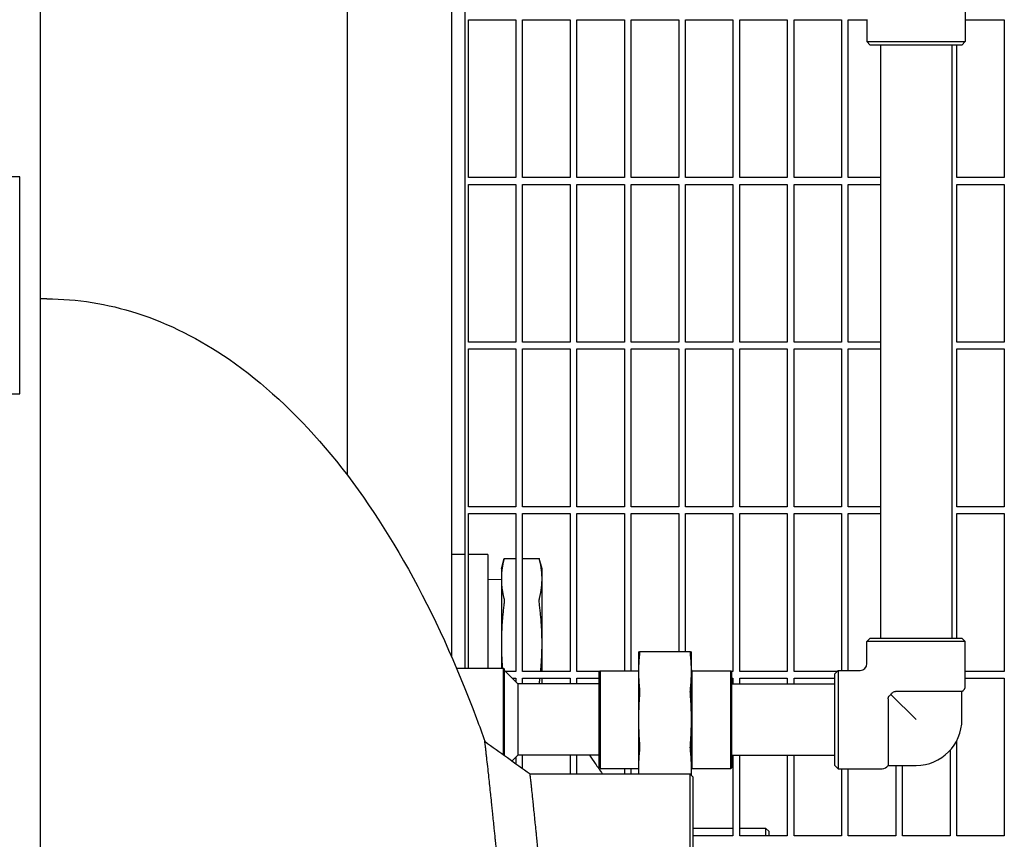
# Model space of a CAD drawing. Header units: inches. Extents: x 18 to 846, y -44 to 561.
# Tile 623 of 637: x 520 to 538, y 474 to 489. Entities that reach past the tile are written whole.
import ezdxf

# ---------------------------------------------------------------- set-up
doc = ezdxf.new("R2010")
doc.units = ezdxf.units.IN
doc.header["$LTSCALE"] = 24
doc.header["$MEASUREMENT"] = 0
doc.layers.add('Visible (ANSI)', color=7, linetype='Continuous', lineweight=30)

msp = doc.modelspace()

# ---------------------------------------------------------------- linework, layer by layer
at = {"layer": 'Visible (ANSI)'}
for p, q in [((520.67843, 512.99548), (520.67843, 448.08668)), ((526.33843, 513.00668), (526.33843, 480.5894)), ((528.25843, 513.00668), (528.25843, 477.2525)), ((528.50843, 512.75668), (528.50843, 477.03668)), ((537.72722, 489.38668), (537.72722, 488.57418)), ((528.57093, 486.06918), (528.57093, 488.97543)), ((528.57093, 488.97543), (529.44593, 488.97543)), ((529.44593, 488.97543), (529.44593, 486.06918)), ((529.57093, 486.06918), (529.57093, 488.97543)), ((529.57093, 488.97543), (530.44593, 488.97543)), ((530.44593, 488.97543), (530.44593, 486.06918)), ((530.57093, 486.06918), (530.57093, 488.97543)), ((530.57093, 488.97543), (531.44593, 488.97543)), ((531.44593, 488.97543), (531.44593, 486.06918)), ((531.57093, 486.06918), (531.57093, 488.97543)), ((531.57093, 488.97543), (532.44593, 488.97543)), ((532.44593, 488.97543), (532.44593, 486.06918)), ((532.57093, 486.06918), (532.57093, 488.97543)), ((532.57093, 488.97543), (533.44593, 488.97543)), ((533.44593, 488.97543), (533.44593, 486.06918)), ((533.57093, 486.06918), (533.57093, 488.97543)), ((533.57093, 488.97543), (534.44593, 488.97543)), ((534.44593, 488.97543), (534.44593, 486.06918)), ((534.57093, 486.06918), (534.57093, 488.97543)), ((534.57093, 488.97543), (535.44593, 488.97543)), ((535.44593, 488.97543), (535.44593, 486.06918)), ((535.57093, 486.06918), (535.57093, 488.97543)), ((535.57093, 488.97543), (535.91472, 488.97543)), ((535.91472, 488.98043), (535.91472, 488.57418)), ((537.72722, 488.97543), (538.44593, 488.97543)), ((538.44593, 488.97543), (538.44593, 486.06918)), ((535.91472, 488.57418), (537.72722, 488.57418)), ((535.97722, 488.51168), (535.91472, 488.57418)), ((537.66472, 488.51168), (535.97722, 488.51168)), ((536.16347, 488.51168), (536.16347, 477.58668)), ((537.47847, 488.51168), (537.47847, 477.58668)), ((537.57093, 486.06918), (537.57093, 488.51168)), ((537.66472, 488.51168), (537.72722, 488.57418)), ((520.30343, 486.08668), (519.05343, 486.08668)), ((520.30343, 482.08668), (520.30343, 486.08668)), ((529.44593, 486.06918), (528.57093, 486.06918)), ((530.44593, 486.06918), (529.57093, 486.06918)), ((531.44593, 486.06918), (530.57093, 486.06918)), ((532.44593, 486.06918), (531.57093, 486.06918)), ((533.44593, 486.06918), (532.57093, 486.06918)), ((534.44593, 486.06918), (533.57093, 486.06918)), ((535.44593, 486.06918), (534.57093, 486.06918)), ((536.16347, 486.06918), (535.57093, 486.06918)), ((538.44593, 486.06918), (537.57093, 486.06918)), ((528.57093, 483.03793), (528.57093, 485.94418)), ((528.57093, 485.94418), (529.44593, 485.94418)), ((529.44593, 485.94418), (529.44593, 483.03793)), ((529.57093, 483.03793), (529.57093, 485.94418)), ((529.57093, 485.94418), (530.44593, 485.94418)), ((530.44593, 485.94418), (530.44593, 483.03793)), ((530.57093, 483.03793), (530.57093, 485.94418)), ((530.57093, 485.94418), (531.44593, 485.94418)), ((531.44593, 485.94418), (531.44593, 483.03793)), ((531.57093, 483.03793), (531.57093, 485.94418)), ((531.57093, 485.94418), (532.44593, 485.94418)), ((532.44593, 485.94418), (532.44593, 483.03793)), ((532.57093, 483.03793), (532.57093, 485.94418)), ((532.57093, 485.94418), (533.44593, 485.94418)), ((533.44593, 485.94418), (533.44593, 483.03793)), ((533.57093, 483.03793), (533.57093, 485.94418)), ((533.57093, 485.94418), (534.44593, 485.94418)), ((534.44593, 485.94418), (534.44593, 483.03793)), ((534.57093, 483.03793), (534.57093, 485.94418)), ((534.57093, 485.94418), (535.44593, 485.94418)), ((535.44593, 485.94418), (535.44593, 483.03793)), ((535.57093, 483.03793), (535.57093, 485.94418)), ((535.57093, 485.94418), (536.16347, 485.94418)), ((537.57093, 483.03793), (537.57093, 485.94418)), ((537.57093, 485.94418), (538.44593, 485.94418)), ((538.44593, 485.94418), (538.44593, 483.03793)), ((520.80343, 483.83668), (520.67843, 483.83668)), ((529.44593, 483.03793), (528.57093, 483.03793)), ((530.44593, 483.03793), (529.57093, 483.03793)), ((531.44593, 483.03793), (530.57093, 483.03793)), ((532.44593, 483.03793), (531.57093, 483.03793)), ((533.44593, 483.03793), (532.57093, 483.03793)), ((534.44593, 483.03793), (533.57093, 483.03793)), ((535.44593, 483.03793), (534.57093, 483.03793)), ((536.16347, 483.03793), (535.57093, 483.03793)), ((538.44593, 483.03793), (537.57093, 483.03793)), ((528.57093, 480.00668), (528.57093, 482.91293)), ((528.57093, 482.91293), (529.44593, 482.91293)), ((529.44593, 482.91293), (529.44593, 480.00668)), ((529.57093, 480.00668), (529.57093, 482.91293)), ((529.57093, 482.91293), (530.44593, 482.91293)), ((530.44593, 482.91293), (530.44593, 480.00668)), ((530.57093, 480.00668), (530.57093, 482.91293)), ((530.57093, 482.91293), (531.44593, 482.91293)), ((531.44593, 482.91293), (531.44593, 480.00668)), ((531.57093, 480.00668), (531.57093, 482.91293)), ((531.57093, 482.91293), (532.44593, 482.91293)), ((532.44593, 482.91293), (532.44593, 480.00668)), ((532.57093, 480.00668), (532.57093, 482.91293)), ((532.57093, 482.91293), (533.44593, 482.91293)), ((533.44593, 482.91293), (533.44593, 480.00668)), ((533.57093, 480.00668), (533.57093, 482.91293)), ((533.57093, 482.91293), (534.44593, 482.91293)), ((534.44593, 482.91293), (534.44593, 480.00668)), ((534.57093, 480.00668), (534.57093, 482.91293)), ((534.57093, 482.91293), (535.44593, 482.91293)), ((535.44593, 482.91293), (535.44593, 480.00668)), ((535.57093, 480.00668), (535.57093, 482.91293)), ((535.57093, 482.91293), (536.16347, 482.91293)), ((537.57093, 480.00668), (537.57093, 482.91293)), ((537.57093, 482.91293), (538.44593, 482.91293)), ((538.44593, 482.91293), (538.44593, 480.00668)), ((519.05343, 482.08668), (520.30343, 482.08668)), ((529.44593, 480.00668), (528.57093, 480.00668)), ((528.57093, 477.03668), (528.57093, 479.88168)), ((528.57093, 479.88168), (529.44593, 479.88168)), ((529.44593, 479.88168), (529.44593, 476.97543)), ((530.44593, 480.00668), (529.57093, 480.00668)), ((529.57093, 476.97543), (529.57093, 479.88168)), ((529.57093, 479.88168), (530.44593, 479.88168)), ((530.44593, 479.88168), (530.44593, 476.97543)), ((531.44593, 480.00668), (530.57093, 480.00668)), ((530.57093, 476.97543), (530.57093, 479.88168)), ((530.57093, 479.88168), (531.44593, 479.88168)), ((531.44593, 479.88168), (531.44593, 476.98668)), ((532.44593, 480.00668), (531.57093, 480.00668)), ((531.57093, 476.98668), (531.57093, 479.88168)), ((531.57093, 479.88168), (532.44593, 479.88168)), ((532.44593, 479.88168), (532.44593, 477.33668)), ((533.44593, 480.00668), (532.57093, 480.00668)), ((532.57093, 477.33668), (532.57093, 479.88168)), ((532.57093, 479.88168), (533.44593, 479.88168)), ((533.44593, 479.88168), (533.44593, 476.97543)), ((534.44593, 480.00668), (533.57093, 480.00668)), ((533.57093, 476.97543), (533.57093, 479.88168)), ((533.57093, 479.88168), (534.44593, 479.88168)), ((534.44593, 479.88168), (534.44593, 476.97543)), ((535.44593, 480.00668), (534.57093, 480.00668)), ((534.57093, 476.97543), (534.57093, 479.88168)), ((534.57093, 479.88168), (535.44593, 479.88168)), ((535.44593, 479.88168), (535.44593, 476.99293)), ((536.16347, 480.00668), (535.57093, 480.00668)), ((535.57093, 476.99293), (535.57093, 479.88168)), ((535.57093, 479.88168), (536.16347, 479.88168)), ((538.44593, 480.00668), (537.57093, 480.00668)), ((537.57093, 477.58668), (537.57093, 479.88168)), ((537.57093, 479.88168), (538.44593, 479.88168)), ((538.44593, 479.88168), (538.44593, 476.97543)), ((528.50843, 479.12796), (528.25843, 479.12796)), ((528.92843, 479.12796), (528.57093, 479.12796)), ((528.92843, 479.12796), (528.92843, 477.03668)), ((529.17843, 478.86296), (529.23024, 479.05634)), ((529.23024, 479.05634), (529.44593, 479.05634)), ((529.57093, 479.05634), (529.87661, 479.05634)), ((529.92843, 478.86296), (529.87661, 479.05634)), ((529.17843, 478.86296), (529.17843, 478.67875)), ((529.92843, 478.67875), (529.92843, 478.86296)), ((528.92843, 478.66455), (529.17843, 478.67546)), ((529.17843, 478.67875), (529.17843, 477.48796)), ((529.92843, 477.48796), (529.92843, 478.67875)), ((535.97722, 477.58668), (535.91472, 477.52418)), ((537.72722, 477.52418), (535.91472, 477.52418)), ((535.91472, 477.11793), (535.91472, 477.52418)), ((535.97722, 477.58668), (537.66472, 477.58668)), ((537.66472, 477.58668), (537.72722, 477.52418)), ((537.72722, 476.71168), (537.72722, 477.52418)), ((529.17843, 477.48796), (529.17843, 477.03668)), ((529.92843, 476.97543), (529.92843, 477.48796)), ((531.70597, 477.33668), (531.70597, 476.97057)), ((532.66234, 477.33668), (531.7246, 477.33668)), ((532.68097, 476.97057), (532.68097, 477.33668)), ((528.35157, 477.03668), (529.21684, 477.03668)), ((529.21684, 475.43983), (529.21684, 477.03668)), ((529.23247, 477.02106), (529.21684, 477.03668)), ((529.23247, 477.02106), (529.23247, 475.4286)), ((529.48247, 476.74418), (529.23247, 476.99418)), ((529.44593, 476.97543), (529.25122, 476.97543)), ((530.44593, 476.97543), (529.57093, 476.97543)), ((530.98684, 476.97543), (530.57093, 476.97543)), ((530.98247, 476.97106), (530.99809, 476.98668)), ((530.98247, 475.20231), (530.98247, 476.97106)), ((530.99809, 476.98668), (530.99809, 475.18668)), ((530.99809, 476.98668), (531.70597, 476.98668)), ((531.70597, 476.97057), (531.70597, 476.08668)), ((532.69597, 476.98668), (532.68097, 477.00168)), ((532.68097, 476.08668), (532.68097, 476.97057)), ((532.69597, 475.18668), (532.69597, 476.98668)), ((532.69597, 476.98668), (533.40534, 476.98668)), ((533.40534, 475.18668), (533.40534, 476.98668)), ((533.42097, 476.97106), (533.40534, 476.98668)), ((533.44593, 476.97543), (533.41659, 476.97543)), ((533.42097, 476.97106), (533.42097, 475.20231)), ((534.44593, 476.97543), (533.57093, 476.97543)), ((535.36597, 476.97543), (534.57093, 476.97543)), ((535.32097, 476.93043), (535.38347, 476.99293)), ((535.38347, 476.99293), (535.38347, 475.18043)), ((535.38347, 476.99293), (535.78972, 476.99293)), ((538.44593, 476.97543), (537.72722, 476.97543)), ((529.37622, 476.85043), (529.44593, 476.85043)), ((529.44593, 476.85043), (529.44593, 476.78072)), ((529.57093, 476.74418), (529.57093, 476.85043)), ((529.57093, 476.85043), (530.44593, 476.85043)), ((529.92843, 476.74418), (529.92843, 476.85043)), ((530.44593, 476.85043), (530.44593, 476.74418)), ((530.57093, 476.74418), (530.57093, 476.85043)), ((530.57093, 476.85043), (530.98247, 476.85043)), ((533.42097, 476.85043), (533.44593, 476.85043)), ((533.44593, 476.85043), (533.44593, 476.74418)), ((533.57093, 476.74418), (533.57093, 476.85043)), ((533.57093, 476.85043), (534.44593, 476.85043)), ((534.44593, 476.85043), (534.44593, 476.74418)), ((534.57093, 476.74418), (534.57093, 476.85043)), ((534.57093, 476.85043), (535.32097, 476.85043)), ((535.32097, 475.24293), (535.32097, 476.93043)), ((537.72722, 476.85043), (538.44593, 476.85043)), ((538.44593, 476.85043), (538.44593, 473.94418)), ((530.98247, 476.74418), (529.48247, 476.74418)), ((529.48247, 476.74418), (529.48247, 476.08668)), ((533.42097, 476.74418), (535.32097, 476.74418)), ((536.30422, 476.467), (536.30422, 475.24293)), ((536.35608, 476.55157), (536.82097, 476.08668)), ((537.66472, 476.60343), (536.44064, 476.60343)), ((537.66472, 476.08668), (537.66472, 476.60343)), ((529.48247, 476.08668), (529.48247, 475.42918)), ((531.70597, 476.08668), (531.70597, 475.2028)), ((532.68097, 475.2028), (532.68097, 476.08668)), ((537.57093, 473.94418), (537.57093, 475.70007)), ((537.44593, 475.51982), (537.44593, 473.94418)), ((529.48247, 475.42918), (529.37757, 475.32429)), ((529.44593, 475.39265), (529.44593, 475.27515)), ((530.98247, 475.42918), (529.48247, 475.42918)), ((529.57093, 475.1853), (529.57093, 475.42918)), ((530.44593, 475.42918), (530.44593, 475.08668)), ((530.57093, 475.08668), (530.57093, 475.42918)), ((533.42097, 475.42918), (535.32097, 475.42918)), ((533.44593, 475.42918), (533.44593, 473.94418)), ((533.57093, 473.94418), (533.57093, 475.42918)), ((534.44593, 475.42918), (534.44593, 473.94418)), ((534.57093, 473.94418), (534.57093, 475.42918)), ((530.98247, 475.20231), (530.99809, 475.18668)), ((530.99809, 475.18668), (531.70597, 475.18668)), ((531.44593, 475.18668), (531.44593, 475.08668)), ((531.57093, 475.08668), (531.57093, 475.18668)), ((531.70597, 475.2028), (531.70597, 475.08668)), ((532.68097, 475.05549), (532.68097, 475.2028)), ((532.69597, 475.18668), (532.68097, 475.17168)), ((532.69597, 475.18668), (533.40534, 475.18668)), ((533.42097, 475.20231), (533.40534, 475.18668)), ((535.32097, 475.24293), (535.38347, 475.18043)), ((535.38347, 475.18043), (536.19597, 475.18043)), ((535.44593, 475.18043), (535.44593, 473.94418)), ((535.57093, 473.94418), (535.57093, 475.18043)), ((536.30422, 475.24293), (536.82097, 475.24293)), ((536.44593, 475.24293), (536.44593, 473.94418)), ((536.57093, 473.94418), (536.57093, 475.24293)), ((529.70812, 475.08668), (532.64978, 475.08668)), ((532.64978, 475.08668), (532.71228, 475.02418)), ((532.64978, 475.08659), (532.64978, 455.08668)), ((532.71228, 455.14918), (532.71228, 475.0241)), ((532.71228, 474.08668), (533.44593, 474.08668)), ((533.57093, 474.08668), (534.0477, 474.08668)), ((534.0477, 474.08668), (534.0477, 473.94415)), ((534.0477, 474.08668), (534.1102, 474.02418)), ((533.44593, 473.94418), (532.71228, 473.94418)), ((534.44593, 473.94418), (533.57093, 473.94418)), ((534.1102, 473.94411), (534.1102, 474.02418)), ((535.44593, 473.94418), (534.57093, 473.94418)), ((536.44593, 473.94418), (535.57093, 473.94418)), ((537.44593, 473.94418), (536.57093, 473.94418)), ((538.44593, 473.94418), (537.57093, 473.94418))]:
    msp.add_line(p, q, dxfattribs=at)
for centre, radius, start, end in [((535.78972, 477.11793), 0.125, 270, 0), ((537.60222, 476.71168), 0.125, 300, 0), ((536.82097, 476.08668), 0.84375, 270, 0), ((536.19597, 475.30543), 0.125, 270, 330)]:
    msp.add_arc(centre, radius, start, end, dxfattribs=at)
for points, knots in [([(520.80343, 483.83668), (521.36243, 483.83668), (521.92104, 483.74662), (523.05069, 483.38268), (523.61913, 483.09572), (524.78899, 482.28949), (525.38192, 481.74083), (526.48653, 480.44267), (526.99844, 479.69287), (527.9311, 478.02128), (528.35179, 477.09938), (528.77324, 475.96892), (528.82417, 475.82823), (528.87408, 475.68622)], [0, 0, 0, 0, 0.159713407, 0.159713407, 0.331843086, 0.331843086, 0.531261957, 0.531261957, 0.730680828, 0.730680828, 0.930099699, 0.930099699, 0.958133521, 0.958133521, 0.958133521, 0.958133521]), ([(529.23024, 479.05634), (529.23024, 479.05634), (529.22937, 479.05278), (529.22716, 479.04386), (529.22665, 479.04183), (529.22609, 479.03959)], [0.514911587, 0.514911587, 0.514911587, 0.514911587, 0.642348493, 0.642348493, 0.674907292, 0.674907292, 0.674907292, 0.674907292]), ([(529.88076, 479.03959), (529.88021, 479.04183), (529.8797, 479.04386), (529.87749, 479.05278), (529.87661, 479.05634), (529.87661, 479.05634)], [-0.674907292, -0.674907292, -0.674907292, -0.674907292, -0.642348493, -0.642348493, -0.514911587, -0.514911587, -0.514911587, -0.514911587]), ([(529.22609, 478.3179), (529.22665, 478.31567), (529.22716, 478.31322), (529.22937, 478.3002), (529.23024, 478.28663), (529.23024, 478.25767), (529.22937, 478.24054), (529.22716, 478.21861), (529.22665, 478.21412), (529.22609, 478.20965)], [0.354915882, 0.354915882, 0.354915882, 0.354915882, 0.387474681, 0.387474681, 0.514911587, 0.514911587, 0.642348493, 0.642348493, 0.674907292, 0.674907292, 0.674907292, 0.674907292]), ([(529.88076, 478.20965), (529.88021, 478.21412), (529.8797, 478.21861), (529.87749, 478.24054), (529.87661, 478.25767), (529.87661, 478.28663), (529.87749, 478.3002), (529.8797, 478.31322), (529.88021, 478.31567), (529.88076, 478.3179)], [-0.674907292, -0.674907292, -0.674907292, -0.674907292, -0.642348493, -0.642348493, -0.514911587, -0.514911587, -0.387474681, -0.387474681, -0.354915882, -0.354915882, -0.354915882, -0.354915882]), ([(531.7246, 477.33668), (531.72588, 477.33668), (531.72652, 477.33321), (531.72652, 477.32112), (531.72588, 477.31182), (531.7246, 477.30007)], [0.397039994, 0.397039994, 0.397039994, 0.397039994, 0.517389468, 0.517389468, 0.637738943, 0.637738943, 0.637738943, 0.637738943]), ([(532.66234, 477.30007), (532.66105, 477.31182), (532.66042, 477.32112), (532.66042, 477.33321), (532.66105, 477.33668), (532.66234, 477.33668)], [1.299728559, 1.299728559, 1.299728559, 1.299728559, 1.420078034, 1.420078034, 1.540427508, 1.540427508, 1.540427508, 1.540427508]), ([(529.87845, 476.74418), (529.87869, 476.74706), (529.87896, 476.74995), (529.8797, 476.75732), (529.88021, 476.76181), (529.88076, 476.76627)], [-0.4086502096, -0.4086502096, -0.4086502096, -0.4086502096, -0.3874746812, -0.3874746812, -0.3549158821, -0.3549158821, -0.3549158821, -0.3549158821]), ([(531.7246, 476.64106), (531.72588, 476.62931), (531.72652, 476.6151), (531.72652, 476.58592), (531.72588, 476.56929), (531.7246, 476.55267)], [0.397039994, 0.397039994, 0.397039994, 0.397039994, 0.517389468, 0.517389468, 0.637738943, 0.637738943, 0.637738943, 0.637738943]), ([(532.66234, 476.55267), (532.66105, 476.56929), (532.66042, 476.58592), (532.66042, 476.6151), (532.66105, 476.62931), (532.66234, 476.64106)], [1.299728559, 1.299728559, 1.299728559, 1.299728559, 1.420078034, 1.420078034, 1.540427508, 1.540427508, 1.540427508, 1.540427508]), ([(536.30422, 476.467), (536.30422, 476.47329), (536.30494, 476.47951), (536.30784, 476.49156), (536.30997, 476.49729), (536.31708, 476.51146), (536.3228, 476.5192), (536.3367, 476.5347), (536.34628, 476.54368), (536.35608, 476.55157)], [-0.452725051, -0.452725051, -0.452725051, -0.452725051, -0.39374992, -0.39374992, -0.335755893, -0.335755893, -0.245387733, -0.245387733, -0.144725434, -0.144725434, -0.144725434, -0.144725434]), ([(536.35608, 476.55157), (536.35794, 476.55387), (536.35982, 476.55612), (536.36688, 476.56428), (536.37432, 476.57234), (536.39001, 476.58607), (536.39794, 476.59169), (536.41986, 476.60201), (536.43155, 476.60343), (536.44064, 476.60343)], [-0.208322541, -0.208322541, -0.208322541, -0.208322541, -0.187392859, -0.187392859, -0.13036023, -0.13036023, -0.07767244, -0.07767244, 0, 0, 0, 0]), ([(529.43828, 468.08668), (529.43473, 468.19739), (529.43099, 468.30775), (529.42707, 468.41769), (529.42676, 468.42628), (529.42645, 468.43486), (529.42614, 468.44344), (529.42228, 468.55091), (529.41824, 468.65798), (529.41404, 468.7646), (529.41367, 468.77398), (529.4133, 468.78336), (529.41293, 468.79274), (529.41274, 468.79739), (529.41255, 468.80205), (529.41237, 468.8067), (529.406, 468.96649), (529.39925, 469.12524), (529.39215, 469.28274), (529.38971, 469.33704), (529.38721, 469.39126), (529.38468, 469.44536), (529.38416, 469.45641), (529.38364, 469.46746), (529.38312, 469.4785), (529.37837, 469.57912), (529.37348, 469.67935), (529.36844, 469.77911), (529.36785, 469.7908), (529.36726, 469.80249), (529.36667, 469.81417), (529.35608, 470.0223), (529.34489, 470.22835), (529.33317, 470.43157), (529.33245, 470.4441), (529.33173, 470.45661), (529.331, 470.46911), (529.32681, 470.5413), (529.32255, 470.61312), (529.31823, 470.68454), (529.31693, 470.7061), (529.31562, 470.72762), (529.31431, 470.7491), (529.31352, 470.76195), (529.31274, 470.77479), (529.31195, 470.78761), (529.30275, 470.93699), (529.29329, 471.08452), (529.28362, 471.22987), (529.28064, 471.2747), (529.27764, 471.31938), (529.27461, 471.36392), (529.27368, 471.37753), (529.27276, 471.39113), (529.27183, 471.40471), (529.26593, 471.49083), (529.25995, 471.57637), (529.2539, 471.66122), (529.25292, 471.67501), (529.25193, 471.68878), (529.25094, 471.70254), (529.23746, 471.89038), (529.22362, 472.0748), (529.20958, 472.25478), (529.20852, 472.26837), (529.20746, 472.28193), (529.2064, 472.29546), (529.1997, 472.38086), (529.19295, 472.46524), (529.18618, 472.54849), (529.1851, 472.56184), (529.18401, 472.57517), (529.18292, 472.58846), (529.17611, 472.67174), (529.16927, 472.75387), (529.16243, 472.83475), (529.15857, 472.8804), (529.15471, 472.92564), (529.15084, 472.97047), (529.14696, 473.01549), (529.14308, 473.06019), (529.13919, 473.10456), (529.13806, 473.11748), (529.13692, 473.13036), (529.13579, 473.14322), (529.12913, 473.21879), (529.12246, 473.29336), (529.1158, 473.36681), (529.11467, 473.37925), (529.11354, 473.39166), (529.11241, 473.40403), (529.10546, 473.48036), (529.09852, 473.55536), (529.09163, 473.62889), (529.08433, 473.70679), (529.07708, 473.78304), (529.0699, 473.8575), (529.06885, 473.86841), (529.0678, 473.87928), (529.06675, 473.89011), (529.06035, 473.95634), (529.054, 474.0211), (529.04774, 474.08431), (529.04675, 474.09439), (529.04575, 474.10443), (529.04476, 474.11442), (529.0352, 474.2106), (529.02585, 474.30307), (529.01678, 474.39154), (529.01309, 474.4275), (529.00943, 474.46291), (529.00582, 474.49774), (529.00493, 474.50626), (529.00405, 474.51476), (529.00317, 474.52321), (528.99742, 474.57843), (528.99177, 474.63213), (528.98625, 474.68419), (528.98545, 474.69175), (528.98465, 474.69927), (528.98385, 474.70676), (528.97199, 474.81843), (528.96071, 474.92242), (528.95029, 475.01722), (528.9497, 475.02257), (528.94911, 475.02789), (528.94853, 475.03318), (528.94357, 475.07824), (528.93881, 475.1211), (528.93428, 475.16169), (528.9338, 475.16599), (528.93332, 475.17026), (528.93285, 475.1745), (528.92587, 475.2369), (528.91944, 475.2938), (528.91361, 475.34501), (528.91356, 475.34549), (528.9135, 475.34598), (528.91345, 475.34646), (528.91311, 475.34947), (528.91276, 475.35246), (528.91243, 475.35543), (528.9111, 475.36703), (528.90981, 475.37835), (528.90855, 475.38938), (528.90816, 475.39275), (528.90778, 475.3961), (528.9074, 475.39941), (528.9071, 475.40205), (528.9068, 475.40467), (528.9065, 475.40727), (528.90297, 475.43809), (528.8997, 475.46652), (528.8967, 475.49245), (528.89649, 475.49431), (528.89627, 475.49616), (528.89606, 475.49799), (528.89467, 475.51), (528.89334, 475.52147), (528.89208, 475.53237), (528.8919, 475.53386), (528.89173, 475.53533), (528.89156, 475.53679), (528.88886, 475.56006), (528.88646, 475.5807), (528.88436, 475.59865), (528.88426, 475.59948), (528.88417, 475.6003), (528.88407, 475.60112), (528.88307, 475.60968), (528.88214, 475.61761), (528.88129, 475.6249), (528.88122, 475.62547), (528.88115, 475.62603), (528.88109, 475.62659), (528.87931, 475.64174), (528.87787, 475.65405), (528.87676, 475.66346), (528.87674, 475.66365), (528.87672, 475.66384), (528.87669, 475.66402), (528.87615, 475.66864), (528.87569, 475.67254), (528.87532, 475.67572), (528.87531, 475.6758), (528.8753, 475.67587), (528.87529, 475.67595), (528.87453, 475.68241), (528.87413, 475.6858), (528.87408, 475.68618), (528.87408, 475.6862), (528.87408, 475.68621), (528.87408, 475.68621), (528.87408, 475.68622), (528.87408, 475.68622), (528.87408, 475.68622)], [0.01490755, 0.01490755, 0.01490755, 0.01490755, 0.020610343, 0.020610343, 0.020610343, 0.021055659, 0.021055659, 0.021055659, 0.026633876, 0.026633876, 0.026633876, 0.02712496, 0.02712496, 0.02712496, 0.027368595, 0.027368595, 0.027368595, 0.035739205, 0.035739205, 0.035739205, 0.038625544, 0.038625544, 0.038625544, 0.039215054, 0.039215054, 0.039215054, 0.04458704, 0.04458704, 0.04458704, 0.045216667, 0.045216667, 0.045216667, 0.056436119, 0.056436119, 0.056436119, 0.057127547, 0.057127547, 0.057127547, 0.061119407, 0.061119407, 0.061119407, 0.062324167, 0.062324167, 0.062324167, 0.063044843, 0.063044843, 0.063044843, 0.071439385, 0.071439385, 0.071439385, 0.074028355, 0.074028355, 0.074028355, 0.074819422, 0.074819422, 0.074819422, 0.079835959, 0.079835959, 0.079835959, 0.080651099, 0.080651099, 0.080651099, 0.091784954, 0.091784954, 0.091784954, 0.092625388, 0.092625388, 0.092625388, 0.097928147, 0.097928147, 0.097928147, 0.098778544, 0.098778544, 0.098778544, 0.104106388, 0.104106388, 0.104106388, 0.107112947, 0.107112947, 0.107112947, 0.110131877, 0.110131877, 0.110131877, 0.111010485, 0.111010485, 0.111010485, 0.116174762, 0.116174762, 0.116174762, 0.117049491, 0.117049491, 0.117049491, 0.122445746, 0.122445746, 0.122445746, 0.128162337, 0.128162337, 0.128162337, 0.128999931, 0.128999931, 0.128999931, 0.134121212, 0.134121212, 0.134121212, 0.134937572, 0.134937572, 0.134937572, 0.142791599, 0.142791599, 0.142791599, 0.145984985, 0.145984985, 0.145984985, 0.146766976, 0.146766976, 0.146766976, 0.151873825, 0.151873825, 0.151873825, 0.152615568, 0.152615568, 0.152615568, 0.163672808, 0.163672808, 0.163672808, 0.164297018, 0.164297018, 0.164297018, 0.169612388, 0.169612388, 0.169612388, 0.170174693, 0.170174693, 0.170174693, 0.178443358, 0.178443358, 0.178443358, 0.178521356, 0.178521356, 0.178521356, 0.179008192, 0.179008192, 0.179008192, 0.180908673, 0.180908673, 0.180908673, 0.181489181, 0.181489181, 0.181489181, 0.181950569, 0.181950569, 0.181950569, 0.187415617, 0.187415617, 0.187415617, 0.187807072, 0.187807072, 0.187807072, 0.190373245, 0.190373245, 0.190373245, 0.190722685, 0.190722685, 0.190722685, 0.196274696, 0.196274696, 0.196274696, 0.196531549, 0.196531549, 0.196531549, 0.199217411, 0.199217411, 0.199217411, 0.199425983, 0.199425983, 0.199425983, 0.205083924, 0.205083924, 0.205083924, 0.205197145, 0.205197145, 0.205197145, 0.208006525, 0.208006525, 0.208006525, 0.208075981, 0.208075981, 0.208075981, 0.213849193, 0.213849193, 0.213849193, 0.214050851, 0.214050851, 0.214050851, 0.214216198, 0.214216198, 0.214216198, 0.214216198]), ([(531.7246, 475.62069), (531.72588, 475.60407), (531.72652, 475.58745), (531.72652, 475.55827), (531.72588, 475.54406), (531.7246, 475.5323)], [0.397039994, 0.397039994, 0.397039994, 0.397039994, 0.517389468, 0.517389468, 0.637738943, 0.637738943, 0.637738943, 0.637738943]), ([(532.66234, 475.5323), (532.66105, 475.54406), (532.66042, 475.55827), (532.66042, 475.58745), (532.66105, 475.60407), (532.66234, 475.62069)], [1.299728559, 1.299728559, 1.299728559, 1.299728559, 1.420078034, 1.420078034, 1.540427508, 1.540427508, 1.540427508, 1.540427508]), ([(530.79978, 475.42918), (530.83583, 475.3798), (530.87156, 475.32978), (530.95119, 475.21595), (530.9949, 475.15179), (531.03813, 475.08668)], [6.8837356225, 6.8837356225, 6.8837356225, 6.8837356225, 6.9037558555, 6.9037558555, 6.9287383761, 6.9287383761, 6.9287383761, 6.9287383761]), ([(530.20836, 468.08668), (530.20619, 468.15386), (530.20395, 468.22087), (530.20164, 468.28772), (530.20136, 468.29595), (530.20107, 468.30417), (530.20078, 468.3124), (530.1972, 468.41539), (530.19346, 468.51797), (530.18956, 468.62009), (530.18922, 468.62909), (530.18887, 468.63807), (530.18853, 468.64706), (530.18836, 468.65151), (530.18819, 468.65597), (530.18801, 468.66042), (530.18211, 468.81349), (530.17586, 468.96551), (530.16928, 469.11633), (530.16702, 469.16833), (530.16471, 469.2202), (530.16237, 469.27194), (530.16189, 469.2825), (530.16141, 469.29306), (530.16093, 469.30362), (530.15654, 469.3998), (530.15202, 469.49548), (530.14737, 469.59062), (530.14683, 469.60178), (530.14628, 469.61292), (530.14574, 469.62406), (530.13598, 469.82249), (530.12569, 470.01851), (530.11494, 470.2116), (530.11428, 470.2235), (530.11361, 470.23539), (530.11295, 470.24727), (530.1091, 470.31584), (530.1052, 470.38403), (530.10124, 470.45184), (530.10005, 470.4723), (530.09885, 470.49273), (530.09765, 470.51312), (530.09693, 470.52532), (530.0962, 470.53751), (530.09548, 470.54968), (530.08705, 470.69145), (530.0784, 470.83142), (530.06955, 470.96931), (530.06682, 471.01184), (530.06408, 471.0542), (530.06131, 471.09637), (530.06047, 471.10926), (530.05962, 471.12213), (530.05877, 471.13498), (530.05339, 471.21648), (530.04795, 471.2973), (530.04244, 471.37735), (530.04155, 471.39036), (530.04065, 471.40335), (530.03976, 471.41632), (530.0275, 471.59344), (530.01498, 471.76678), (530.0023, 471.93563), (530.00135, 471.94838), (530.00039, 471.9611), (529.99943, 471.97379), (529.99338, 472.05388), (529.9873, 472.13294), (529.98121, 472.2109), (529.98023, 472.2234), (529.97925, 472.23587), (529.97827, 472.24832), (529.97214, 472.32629), (529.96599, 472.40313), (529.95984, 472.47877), (529.95637, 472.52146), (529.9529, 472.56377), (529.94943, 472.60568), (529.94595, 472.64777), (529.94246, 472.6895), (529.93898, 472.73087), (529.93797, 472.7429), (529.93695, 472.75491), (529.93594, 472.76689), (529.92998, 472.83728), (529.92403, 472.9066), (529.91811, 472.97471), (529.9171, 472.98624), (529.9161, 472.99774), (529.9151, 473.00921), (529.90891, 473.07994), (529.90276, 473.1493), (529.89666, 473.2172), (529.8902, 473.28914), (529.88379, 473.35944), (529.87746, 473.428), (529.87654, 473.43804), (529.87561, 473.44805), (529.87469, 473.45802), (529.86904, 473.51899), (529.86346, 473.57854), (529.85795, 473.63663), (529.85707, 473.64589), (529.8562, 473.65511), (529.85533, 473.66429), (529.84693, 473.75264), (529.83872, 473.8375), (529.83076, 473.91864), (529.82753, 473.95163), (529.82433, 473.98404), (529.82117, 474.01586), (529.8204, 474.02365), (529.81963, 474.0314), (529.81886, 474.03912), (529.81385, 474.08953), (529.80894, 474.13841), (529.80415, 474.18569), (529.80346, 474.19256), (529.80277, 474.19939), (529.80208, 474.20619), (529.79179, 474.30755), (529.78207, 474.40154), (529.77312, 474.487), (529.77261, 474.49182), (529.77211, 474.49662), (529.77161, 474.50138), (529.76734, 474.54199), (529.76326, 474.58058), (529.75938, 474.61713), (529.75896, 474.62099), (529.75856, 474.62484), (529.75815, 474.62866), (529.75217, 474.68483), (529.74666, 474.73604), (529.74166, 474.78215), (529.74161, 474.78259), (529.74157, 474.78302), (529.74152, 474.78346), (529.74123, 474.78617), (529.74093, 474.78886), (529.74064, 474.79153), (529.73951, 474.80197), (529.73841, 474.81215), (529.73733, 474.82205), (529.737, 474.82508), (529.73667, 474.82808), (529.73635, 474.83105), (529.73609, 474.83342), (529.73584, 474.83577), (529.73558, 474.8381), (529.73257, 474.86574), (529.72979, 474.89114), (529.72724, 474.91428), (529.72706, 474.91594), (529.72688, 474.91758), (529.7267, 474.91922), (529.72552, 474.92993), (529.7244, 474.94014), (529.72333, 474.94985), (529.72318, 474.95118), (529.72303, 474.95249), (529.72289, 474.95379), (529.72061, 474.9745), (529.71857, 474.99284), (529.7168, 475.00879), (529.71672, 475.00953), (529.71664, 475.01026), (529.71656, 475.01099), (529.71571, 475.01859), (529.71493, 475.02563), (529.71421, 475.03211), (529.71415, 475.03261), (529.7141, 475.03311), (529.71404, 475.03361), (529.71254, 475.04706), (529.71132, 475.058), (529.71039, 475.06637), (529.71037, 475.06654), (529.71035, 475.0667), (529.71033, 475.06687), (529.70987, 475.07098), (529.70948, 475.07445), (529.70917, 475.07729), (529.70916, 475.07736), (529.70915, 475.07743), (529.70914, 475.0775), (529.7085, 475.08326), (529.70816, 475.08631), (529.70812, 475.08665), (529.70812, 475.08666), (529.70812, 475.08667), (529.70812, 475.08668), (529.70812, 475.08668), (529.70812, 475.08668), (529.70812, 475.08668)], [0.01699192, 0.01699192, 0.01699192, 0.01699192, 0.020610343, 0.020610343, 0.020610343, 0.021055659, 0.021055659, 0.021055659, 0.026633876, 0.026633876, 0.026633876, 0.02712496, 0.02712496, 0.02712496, 0.027368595, 0.027368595, 0.027368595, 0.035739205, 0.035739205, 0.035739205, 0.038625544, 0.038625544, 0.038625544, 0.039215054, 0.039215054, 0.039215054, 0.04458704, 0.04458704, 0.04458704, 0.045216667, 0.045216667, 0.045216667, 0.056436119, 0.056436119, 0.056436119, 0.057127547, 0.057127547, 0.057127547, 0.061119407, 0.061119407, 0.061119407, 0.062324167, 0.062324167, 0.062324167, 0.063044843, 0.063044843, 0.063044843, 0.071439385, 0.071439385, 0.071439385, 0.074028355, 0.074028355, 0.074028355, 0.074819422, 0.074819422, 0.074819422, 0.079835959, 0.079835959, 0.079835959, 0.080651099, 0.080651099, 0.080651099, 0.091784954, 0.091784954, 0.091784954, 0.092625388, 0.092625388, 0.092625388, 0.097928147, 0.097928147, 0.097928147, 0.098778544, 0.098778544, 0.098778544, 0.104106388, 0.104106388, 0.104106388, 0.107112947, 0.107112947, 0.107112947, 0.110131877, 0.110131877, 0.110131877, 0.111010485, 0.111010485, 0.111010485, 0.116174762, 0.116174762, 0.116174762, 0.117049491, 0.117049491, 0.117049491, 0.122445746, 0.122445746, 0.122445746, 0.128162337, 0.128162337, 0.128162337, 0.128999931, 0.128999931, 0.128999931, 0.134121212, 0.134121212, 0.134121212, 0.134937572, 0.134937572, 0.134937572, 0.142791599, 0.142791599, 0.142791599, 0.145984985, 0.145984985, 0.145984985, 0.146766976, 0.146766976, 0.146766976, 0.151873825, 0.151873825, 0.151873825, 0.152615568, 0.152615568, 0.152615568, 0.163672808, 0.163672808, 0.163672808, 0.164297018, 0.164297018, 0.164297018, 0.169612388, 0.169612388, 0.169612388, 0.170174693, 0.170174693, 0.170174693, 0.178443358, 0.178443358, 0.178443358, 0.178521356, 0.178521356, 0.178521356, 0.179008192, 0.179008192, 0.179008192, 0.180908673, 0.180908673, 0.180908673, 0.181489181, 0.181489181, 0.181489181, 0.181950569, 0.181950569, 0.181950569, 0.187415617, 0.187415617, 0.187415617, 0.187807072, 0.187807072, 0.187807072, 0.190373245, 0.190373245, 0.190373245, 0.190722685, 0.190722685, 0.190722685, 0.196274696, 0.196274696, 0.196274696, 0.196531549, 0.196531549, 0.196531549, 0.199217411, 0.199217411, 0.199217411, 0.199425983, 0.199425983, 0.199425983, 0.205083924, 0.205083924, 0.205083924, 0.205197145, 0.205197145, 0.205197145, 0.208006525, 0.208006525, 0.208006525, 0.208075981, 0.208075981, 0.208075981, 0.213849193, 0.213849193, 0.213849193, 0.214050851, 0.214050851, 0.214050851, 0.214215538, 0.214215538, 0.214215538, 0.214215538])]:
    msp.add_open_spline(points, degree=3, knots=knots, dxfattribs=at)
for points, weights in [([(529.22609, 479.03959), (529.17843, 478.84821), (529.17843, 478.67875)], [1.0414979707, 1.05302826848, 1]), ([(529.92843, 478.67875), (529.92843, 478.84821), (529.88076, 479.03959)], [1, 1.05302826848, 1.0414979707]), ([(529.17843, 478.67875), (529.17843, 478.50929), (529.22609, 478.3179)], [1, 1.05302826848, 1.0414979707]), ([(529.88076, 478.3179), (529.92843, 478.50929), (529.92843, 478.67875)], [1.0414979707, 1.05302826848, 1]), ([(529.22609, 478.20965), (529.17843, 477.82688), (529.17843, 477.48796)], [1.0414979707, 1.05302826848, 1]), ([(529.92843, 477.48796), (529.92843, 477.82688), (529.88076, 478.20965)], [1, 1.05302826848, 1.0414979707]), ([(529.17843, 477.48796), (529.17843, 477.26809), (529.19776, 477.03668)], [1, 1.033772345, 1.041359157]), ([(529.90367, 476.97543), (529.92843, 477.24003), (529.92843, 477.48796)], [1.04291005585, 1.03824764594, 1]), ([(531.70597, 477.33668), (531.70597, 477.33668), (531.7246, 477.33668)], [1, 1.05512060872, 1.07707509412]), ([(532.66234, 477.33668), (532.68097, 477.33668), (532.68097, 477.33668)], [1.07707509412, 1.05512060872, 1]), ([(531.7246, 477.30007), (531.70597, 477.12996), (531.70597, 476.97057)], [1.07707509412, 1.05512060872, 1]), ([(532.68097, 476.97057), (532.68097, 477.12996), (532.66234, 477.30007)], [1, 1.05512060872, 1.07707509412]), ([(531.70597, 476.97057), (531.70597, 476.81117), (531.7246, 476.64106)], [1, 1.05512060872, 1.07707509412]), ([(532.66234, 476.64106), (532.68097, 476.81117), (532.68097, 476.97057)], [1.07707509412, 1.05512060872, 1]), ([(529.88076, 476.76627), (529.88607, 476.80886), (529.89075, 476.85043)], [1.0414979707, 1.04276843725, 1.04325511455]), ([(531.7246, 476.55267), (531.70597, 476.3121), (531.70597, 476.08668)], [1.07707509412, 1.05512060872, 1]), ([(532.68097, 476.08668), (532.68097, 476.3121), (532.66234, 476.55267)], [1, 1.05512060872, 1.07707509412]), ([(531.70597, 476.08668), (531.70597, 475.86126), (531.7246, 475.62069)], [1, 1.05512060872, 1.07707509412]), ([(532.66234, 475.62069), (532.68097, 475.86126), (532.68097, 476.08668)], [1.07707509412, 1.05512060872, 1]), ([(531.7246, 475.5323), (531.70597, 475.36219), (531.70597, 475.2028)], [1.07707509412, 1.05512060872, 1]), ([(532.68097, 475.2028), (532.68097, 475.36219), (532.66234, 475.5323)], [1, 1.05512060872, 1.07707509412]), ([(531.70597, 475.2028), (531.70597, 475.14499), (531.70835, 475.08668)], [1, 1.01931282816, 1.03455411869]), ([(532.67733, 475.05913), (532.68097, 475.13143), (532.68097, 475.2028)], [1.04163883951, 1.02395022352, 1])]:
    msp.add_rational_spline(points, weights, degree=2, dxfattribs=at)
msp.add_open_spline([(528.87408, 475.68622), (529.15209, 475.48637), (529.4301, 475.28653), (529.70812, 475.08668)], degree=3, dxfattribs=at)

doc.saveas('drawing.dxf')
